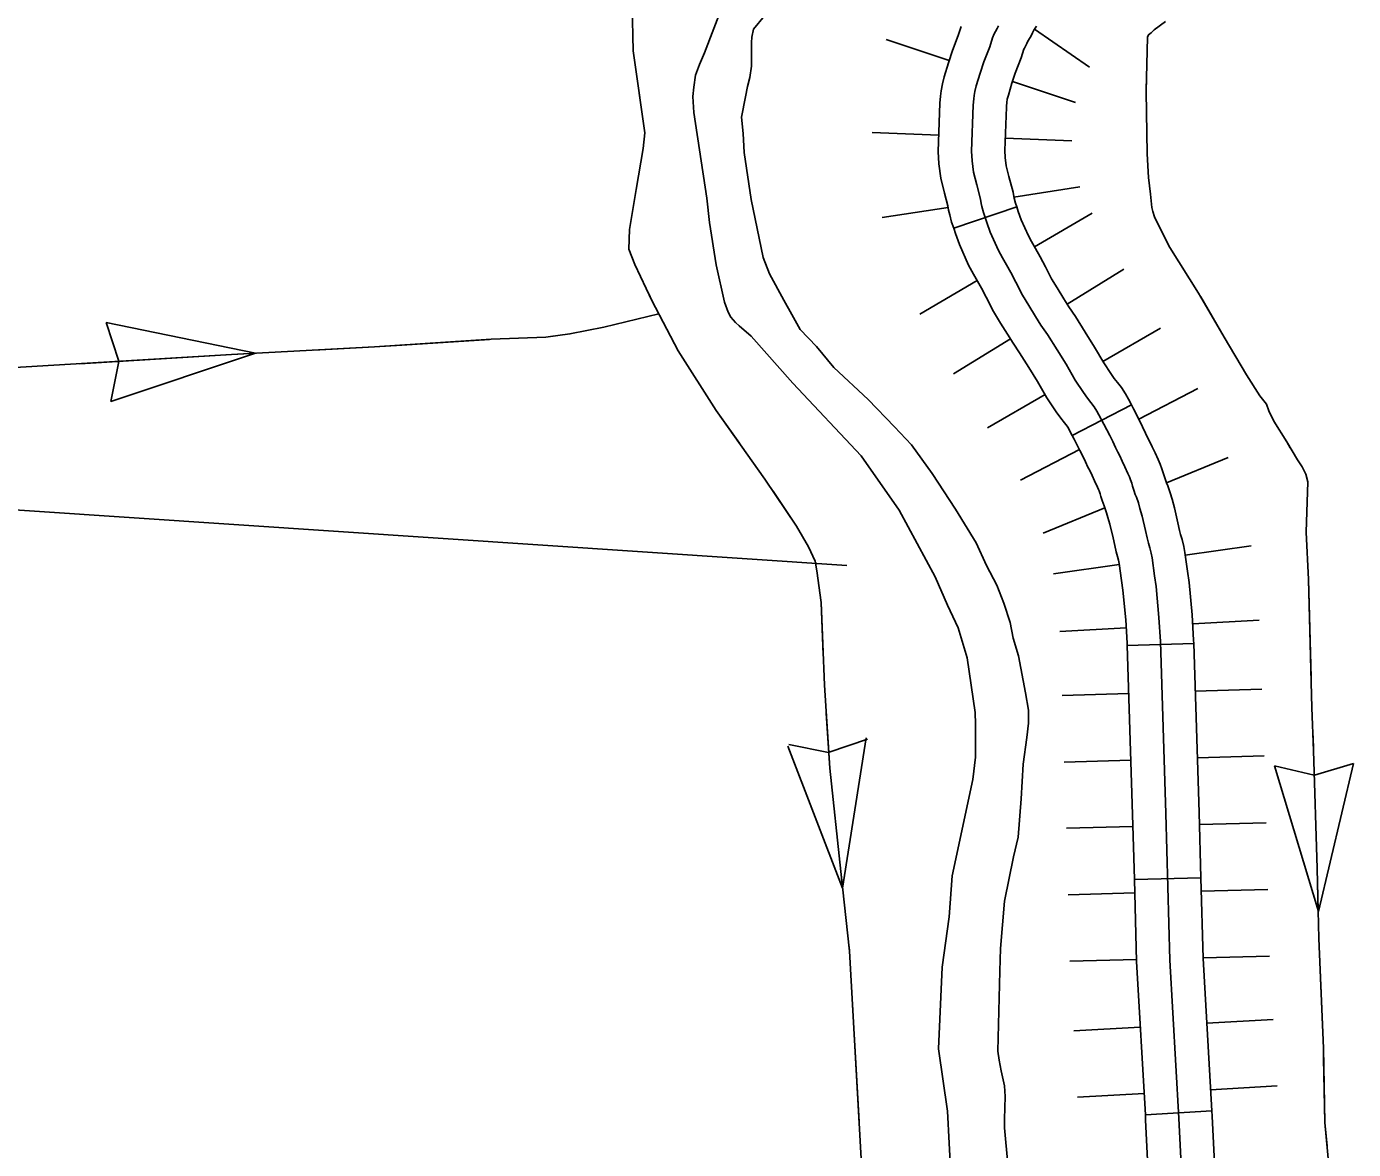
# Model space of a CAD drawing. Extents: x 1720274 to 1751788, y 372074 to 391887.
# Drawn here: x 1733764.3 to 1734236.4, y 380154.5 to 380554.2 of the extents above; entities that cross this region are included whole.
import ezdxf

# ---------------------------------------------------------------- set-up
doc = ezdxf.new("R2010")
doc.units = 0
for name, color, linetype in [('Level 29', 7, 'Continuous'), ('Level 32', 7, 'Continuous'), ('Level 35', 7, 'Continuous'), ('Level 43', 7, 'Continuous'), ('Level 5', 7, 'Continuous')]:
    doc.layers.add(name, color=color, linetype=linetype)

msp = doc.modelspace()

# ---------------------------------------------------------------- linework, layer by layer
at = {"layer": 'Level 29'}
for p, q in [((1734142.45, 380539.82), (1734122.96, 380553.3)), ((1734092.58, 380542.12), (1734070.1, 380549.61)), ((1734137.55, 380527.15), (1734115.07, 380534.63)), ((1734088.83, 380515.52), (1734065.15, 380516.48)), ((1734088.83, 380515.52), (1734065.15, 380516.48)), ((1734136.19, 380513.59), (1734112.51, 380514.55)), ((1734136.19, 380513.59), (1734112.51, 380514.55)), ((1734139, 380497.19), (1734115.58, 380493.54)), ((1734092.16, 380489.88), (1734068.75, 380486.22)), ((1734143.4, 380487.85), (1734122.96, 380475.84)), ((1734154.72, 380467.87), (1734134.53, 380455.45)), ((1734154.72, 380467.87), (1734134.53, 380455.45)), ((1734102.53, 380463.83), (1734082.1, 380451.83)), ((1734167.8, 380446.85), (1734147.25, 380435.04)), ((1734114.35, 380443.04), (1734094.16, 380430.63)), ((1734114.35, 380443.04), (1734094.16, 380430.63)), ((1734126.7, 380423.24), (1734106.15, 380411.43)), ((1734181.05, 380425.4), (1734160, 380414.52)), ((1734138.95, 380403.63), (1734117.9, 380392.74)), ((1734191.84, 380400.84), (1734169.9, 380391.87)), ((1734191.84, 380400.84), (1734169.9, 380391.87)), ((1734147.96, 380382.9), (1734126.02, 380373.94)), ((1734147.96, 380382.9), (1734126.02, 380373.94)), ((1734200.02, 380369.44), (1734176.56, 380366.12)), ((1734153.09, 380362.8), (1734129.63, 380359.47)), ((1734202.87, 380342.96), (1734179.21, 380341.59)), ((1734155.55, 380340.22), (1734131.89, 380338.85)), ((1734156.45, 380316.84), (1734132.76, 380316.07)), ((1734156.45, 380316.84), (1734132.76, 380316.07)), ((1734203.82, 380318.38), (1734180.14, 380317.61)), ((1734203.82, 380318.38), (1734180.14, 380317.61)), ((1734157.22, 380293.15), (1734133.53, 380292.38)), ((1734204.59, 380294.69), (1734180.91, 380293.92)), ((1734157.96, 380269.54), (1734134.27, 380268.91)), ((1734205.35, 380270.78), (1734181.65, 380270.16)), ((1734158.58, 380245.85), (1734134.89, 380245.22)), ((1734158.58, 380245.85), (1734134.89, 380245.22)), ((1734205.97, 380247.09), (1734182.28, 380246.47)), ((1734205.97, 380247.09), (1734182.28, 380246.47)), ((1734159.21, 380222.15), (1734135.52, 380221.53)), ((1734206.59, 380223.4), (1734182.9, 380222.78)), ((1734160.57, 380198.12), (1734136.91, 380196.76)), ((1734207.89, 380200.85), (1734184.23, 380199.49)), ((1734161.93, 380174.46), (1734138.27, 380173.1)), ((1734161.93, 380174.46), (1734138.27, 380173.1)), ((1734209.25, 380177.19), (1734185.59, 380175.82)), ((1734209.25, 380177.19), (1734185.59, 380175.82))]:
    msp.add_line(p, q, dxfattribs=at)
msp.add_lwpolyline([(1734176.42, 380122.84), (1734174.31, 380165.73), (1734171.07, 380221.96), (1734169.7, 380274.08), (1734167.7, 380335.3), (1734167.21, 380343.9), (1734166.16, 380354.98), (1734165.64, 380358.69), (1734164.74, 380365.07), (1734164.4, 380366.73), (1734163.98, 380368.64), (1734163.45, 380370.35), (1734163.03, 380372.2), (1734162.41, 380374.87), (1734161.22, 380380.01), (1734160.46, 380382.72), (1734159.89, 380384.67), (1734159.22, 380386.67), (1734158.8, 380387.72), (1734158.32, 380389.19), (1734157.84, 380390.62), (1734157.51, 380391.67), (1734157.08, 380392.9), (1734156.7, 380394), (1734156.13, 380395.19), (1734155.09, 380397.57), (1734154.14, 380399.52), (1734153.23, 380401.42), (1734152.57, 380402.71), (1734151.76, 380404.42), (1734150.76, 380406.51), (1734149.67, 380408.7), (1734147.58, 380412.75), (1734145.86, 380416.08), (1734145.15, 380417.36), (1734144.2, 380418.84), (1734143.01, 380420.36), (1734141.82, 380421.93), (1734140.35, 380423.93), (1734137.45, 380428.31), (1734134.17, 380434.02), (1734130.94, 380439.11), (1734127.56, 380444.58), (1734125.23, 380447.96), (1734123.33, 380451.05), (1734120.91, 380454.91), (1734118.62, 380458.57), (1734116.25, 380463.28), (1734114.49, 380466.66), (1734112.97, 380469.47), (1734111.54, 380471.89), (1734110.11, 380474.51), (1734107.21, 380481.03), (1734105.98, 380484.5), (1734104.79, 380488.03), (1734104.22, 380490.21), (1734103.93, 380491.31), (1734103.7, 380492.83), (1734102.36, 380497.88), (1734101.22, 380502.44), (1734100.7, 380506.49), (1734100.46, 380509.91), (1734101.13, 380526.24), (1734101.32, 380528.52), (1734101.41, 380529.71), (1734101.7, 380531.14), (1734102.22, 380533.09), (1734103.6, 380537.7), (1734104.93, 380541.7), (1734106.98, 380547.03), (1734108.02, 380550.22), (1734108.59, 380551.65), (1734109.07, 380552.5), (1734109.59, 380553.6), (1734110.11, 380554.55)], dxfattribs=at)
at = {"layer": 'Level 32'}
for p, q in [((1734116.62, 380490.02), (1734094.17, 380482.44)), ((1734157.41, 380419.54), (1734136.33, 380408.71)), ((1734179.58, 380334.67), (1734155.89, 380333.89)), ((1734182.15, 380251.21), (1734158.46, 380250.58)), ((1734186.03, 380168.25), (1734162.37, 380166.89))]:
    msp.add_line(p, q, dxfattribs=at)
for points in [[(1734094.17, 380482.44), (1734093.43, 380484.63), (1734092.75, 380487.23), (1734092.32, 380488.89), (1734092.08, 380490.4), (1734090.89, 380494.93), (1734089.56, 380500.24), (1734088.9, 380505.32), (1734088.6, 380509.75), (1734089.3, 380526.97), (1734089.51, 380529.48), (1734089.66, 380531.35), (1734090.15, 380533.84), (1734090.82, 380536.32), (1734092.3, 380541.27), (1734093.77, 380545.7), (1734095.81, 380551), (1734096.88, 380554.27)], [(1734176.42, 380122.84), (1734174.31, 380165.73), (1734171.07, 380221.96), (1734169.7, 380274.08), (1734167.7, 380335.3), (1734167.21, 380343.9), (1734166.16, 380354.98), (1734165.64, 380358.69), (1734164.74, 380365.07), (1734164.4, 380366.73), (1734163.98, 380368.64), (1734163.45, 380370.35), (1734163.03, 380372.2), (1734162.41, 380374.87), (1734161.22, 380380.01), (1734160.46, 380382.72), (1734159.89, 380384.67), (1734159.22, 380386.67), (1734158.8, 380387.72), (1734158.32, 380389.19), (1734157.84, 380390.62), (1734157.51, 380391.67), (1734157.08, 380392.9), (1734156.7, 380394), (1734156.13, 380395.19), (1734155.09, 380397.57), (1734154.14, 380399.52), (1734153.23, 380401.42), (1734152.57, 380402.71), (1734151.76, 380404.42), (1734150.76, 380406.51), (1734149.67, 380408.7), (1734147.58, 380412.75), (1734145.86, 380416.08), (1734145.15, 380417.36), (1734144.2, 380418.84), (1734143.01, 380420.36), (1734141.82, 380421.93), (1734140.35, 380423.93), (1734137.45, 380428.31), (1734134.17, 380434.02), (1734130.94, 380439.11), (1734127.56, 380444.58), (1734125.23, 380447.96), (1734123.33, 380451.05), (1734120.91, 380454.91), (1734118.62, 380458.57), (1734116.25, 380463.28), (1734114.49, 380466.66), (1734112.97, 380469.47), (1734111.54, 380471.89), (1734110.11, 380474.51), (1734107.21, 380481.03), (1734105.98, 380484.5), (1734104.79, 380488.03), (1734104.22, 380490.21), (1734103.93, 380491.31), (1734103.7, 380492.83), (1734102.36, 380497.88), (1734101.22, 380502.44), (1734100.7, 380506.49), (1734100.46, 380509.91), (1734101.13, 380526.24), (1734101.32, 380528.52), (1734101.41, 380529.71), (1734101.7, 380531.14), (1734102.22, 380533.09), (1734103.6, 380537.7), (1734104.93, 380541.7), (1734106.98, 380547.03), (1734108.02, 380550.22), (1734108.59, 380551.65), (1734109.07, 380552.5), (1734109.59, 380553.6), (1734110.11, 380554.55)], [(1734116.62, 380490.02), (1734116.15, 380491.42), (1734115.69, 380493.2), (1734115.55, 380493.72), (1734115.31, 380495.26), (1734113.84, 380500.82), (1734112.89, 380504.65), (1734112.5, 380507.66), (1734112.33, 380510.08), (1734112.96, 380525.5), (1734113.13, 380527.56), (1734113.17, 380528.07), (1734113.24, 380528.44), (1734113.62, 380529.86), (1734114.9, 380534.13), (1734116.09, 380537.7), (1734118.14, 380543.06), (1734119.16, 380546.17), (1734119.32, 380546.55), (1734119.6, 380547.07), (1734120.14, 380548.18), (1734120.45, 380548.76), (1734120.8, 380549.36), (1734121.69, 380550.93), (1734122.17, 380551.99), (1734122.6, 380552.77), (1734122.73, 380552.97), (1734123.67, 380554.33)], [(1734157.41, 380419.54), (1734156.32, 380421.66), (1734155.32, 380423.45), (1734153.87, 380425.71), (1734152.41, 380427.58), (1734151.32, 380429.02), (1734150.06, 380430.72), (1734147.54, 380434.54), (1734144.31, 380440.15), (1734140.98, 380445.4), (1734137.49, 380451.06), (1734135.16, 380454.43), (1734133.39, 380457.31), (1734130.95, 380461.19), (1734128.96, 380464.38), (1734126.79, 380468.69), (1734124.95, 380472.22), (1734123.29, 380475.29), (1734121.85, 380477.73), (1734120.75, 380479.76), (1734118.22, 380485.43), (1734117.17, 380488.39), (1734116.62, 380490.02)], [(1734136.33, 380408.71), (1734135.41, 380410.49), (1734134.98, 380411.27), (1734134.53, 380411.97), (1734133.62, 380413.14), (1734132.33, 380414.84), (1734130.64, 380417.14), (1734127.36, 380422.08), (1734124.02, 380427.89), (1734120.89, 380432.82), (1734117.63, 380438.1), (1734115.3, 380441.49), (1734113.27, 380444.79), (1734110.86, 380448.62), (1734108.28, 380452.76), (1734105.7, 380457.88), (1734104.02, 380461.1), (1734102.65, 380463.64), (1734101.23, 380466.06), (1734099.48, 380469.26), (1734096.2, 380476.63), (1734094.78, 380480.62), (1734094.17, 380482.44)], [(1734179.58, 380334.66), (1734179.54, 380335.84), (1734179.02, 380344.8), (1734177.94, 380356.36), (1734177.37, 380360.35), (1734176.42, 380367.06), (1734176, 380369.19), (1734175.44, 380371.67), (1734174.91, 380373.41), (1734174.57, 380374.87), (1734173.95, 380377.54), (1734172.7, 380382.95), (1734171.85, 380385.98), (1734171.2, 380388.21), (1734170.34, 380390.79), (1734169.94, 380391.78), (1734169.58, 380392.88), (1734169.11, 380394.29), (1734168.76, 380395.4), (1734168.28, 380396.79), (1734167.68, 380398.52), (1734166.9, 380400.14), (1734165.84, 380402.55), (1734164.82, 380404.65), (1734163.85, 380406.69), (1734163.19, 380407.96), (1734162.47, 380409.5), (1734161.41, 380411.71), (1734160.23, 380414.07), (1734158.11, 380418.18), (1734157.41, 380419.54)], [(1734155.89, 380333.89), (1734155.86, 380334.76), (1734155.39, 380343.01), (1734154.39, 380353.6), (1734153.91, 380357.03), (1734153.05, 380363.07), (1734152.81, 380364.27), (1734152.51, 380365.6), (1734152, 380367.28), (1734151.48, 380369.54), (1734150.86, 380372.2), (1734149.74, 380377.07), (1734149.07, 380379.46), (1734148.58, 380381.14), (1734148.1, 380382.55), (1734147.66, 380383.65), (1734147.06, 380385.5), (1734146.58, 380386.95), (1734146.26, 380387.93), (1734145.89, 380389.02), (1734145.73, 380389.48), (1734145.36, 380390.24), (1734144.33, 380392.59), (1734143.46, 380394.38), (1734142.62, 380396.16), (1734141.94, 380397.45), (1734141.05, 380399.34), (1734140.11, 380401.32), (1734139.1, 380403.33), (1734137.04, 380407.32), (1734136.33, 380408.71)], [(1734158.46, 380250.58), (1734157.85, 380273.73), (1734155.89, 380333.89)], [(1734182.15, 380251.21), (1734181.54, 380274.43), (1734179.58, 380334.67)], [(1734162.37, 380166.89), (1734159.23, 380221.46), (1734158.46, 380250.58)], [(1734186.03, 380168.25), (1734182.91, 380222.46), (1734182.15, 380251.21)], [(1734190.42, 380084.88), (1734189.13, 380109.55), (1734188.26, 380123.5), (1734186.14, 380166.36), (1734186.03, 380168.25)], [(1734166.75, 380083.65), (1734165.46, 380108.19), (1734164.59, 380122.17), (1734162.47, 380165.09), (1734162.37, 380166.89)]]:
    msp.add_lwpolyline(points, dxfattribs=at)
at = {"layer": 'Level 35'}
for points in [[(1734093.2, 380145.36), (1734091.96, 380168.2), (1734088.8, 380190.35), (1734090.04, 380219.38), (1734092.51, 380237.4), (1734093.61, 380251.98), (1734101.03, 380286.24), (1734101.99, 380294.21), (1734101.99, 380305.91), (1734101.86, 380310.04), (1734098.97, 380329.57), (1734095.81, 380340.16), (1734091.96, 380348.28), (1734087.56, 380358.32), (1734074.78, 380382.12), (1734061.31, 380401.38), (1734036.98, 380427.25), (1734022.14, 380444.03), (1734017.88, 380447.74), (1734016.5, 380448.85), (1734014.85, 380450.77), (1734013.89, 380452.56), (1734012.65, 380456.14), (1734009.63, 380469.48), (1734007.29, 380484.48), (1734006.33, 380493.14), (1734001.66, 380523.68), (1734001.38, 380529.32), (1734001.66, 380532.63), (1734002.34, 380536.89), (1734003.72, 380540.74), (1734005.51, 380544.87), (1734012.79, 380563.85)], [(1734026.81, 380558.08), (1734022.96, 380553.26), (1734022.41, 380550.51), (1734022.27, 380548.58), (1734022.27, 380540.19), (1734021.59, 380536.06), (1734020.76, 380532.9), (1734020.08, 380529.19), (1734018.7, 380522.03), (1734019.25, 380516.12), (1734019.66, 380509.38), (1734022.14, 380492.73), (1734026.4, 380472.09), (1734028.6, 380466.18), (1734033.68, 380456.82), (1734036.57, 380451.73), (1734039.59, 380446.37), (1734045.37, 380440.32), (1734051.55, 380432.89), (1734063.78, 380421.47), (1734073.13, 380411.7), (1734079.18, 380405.37), (1734086.46, 380395.19), (1734094.85, 380382.4)], [(1734094.85, 380382.4), (1734102.13, 380370.43), (1734105.84, 380362.45), (1734109.55, 380355.43), (1734112.03, 380348.97), (1734114.23, 380342.09), (1734115.33, 380336.59), (1734117.25, 380330.26), (1734119.72, 380317.05), (1734120.82, 380310.86), (1734120.82, 380306.32), (1734120.14, 380301.23), (1734118.9, 380291.74), (1734118.21, 380279.36), (1734117.11, 380265.74), (1734115.46, 380258.72), (1734112.3, 380242.9), (1734110.79, 380226.12), (1734110.65, 380218), (1734109.83, 380189.52), (1734110.38, 380186.36), (1734111.06, 380182.51), (1734112.3, 380177.14), (1734112.44, 380173.43), (1734112.3, 380165.31), (1734112.3, 380162.28), (1734113.4, 380149.35)]]:
    msp.add_lwpolyline(points, dxfattribs=at)
at = {"layer": 'Level 43'}
for p, q in [((1733845.72, 380437.97), (1733792.6, 380448.85)), ((1733792.6, 380448.85), (1733797.16, 380435.16)), ((1733845.72, 380437.97), (1733794.27, 380420.83)), ((1733794.27, 380420.83), (1733797.17, 380434.98)), ((1734063.5, 380300.55), (1734049.84, 380295.91)), ((1734054.64, 380247.51), (1734063.09, 380301.07)), ((1734054.64, 380247.51), (1734035.17, 380298.12)), ((1734035.5, 380298.71), (1734049.65, 380295.89)), ((1734223.95, 380239.19), (1734208.36, 380291.13)), ((1734208.36, 380291.13), (1734222.41, 380287.81)), ((1734236.41, 380291.96), (1734222.59, 380287.82)), ((1734223.95, 380239.19), (1734236.41, 380291.96))]:
    msp.add_line(p, q, dxfattribs=at)
for points in [[(1733979.79, 380561.72), (1733980.18, 380545.58), (1733984.26, 380516.41), (1733983.67, 380510.77), (1733981.15, 380496.19), (1733978.82, 380481.99), (1733978.62, 380474.99), (1733980.76, 380469.55), (1733986.78, 380456.71), (1733996.11, 380438.82), (1734009.71, 380417.63), (1734027, 380393.13), (1734038.26, 380376.4), (1734042.54, 380369.02), (1734044.87, 380363.96), (1734045.45, 380360.46), (1734047.01, 380349.18), (1734048.17, 380319.82), (1734050.12, 380290.26), (1734054, 380253.51), (1734057.11, 380225.12), (1734062.35, 380132.17)], [(1734169.51, 380555.99), (1734165.48, 380553.1), (1734164.39, 380552.01), (1734163.49, 380551.31), (1734163.11, 380550.41), (1734162.66, 380531.13), (1734163.05, 380508.97), (1734163.49, 380500.52), (1734164.2, 380494.63), (1734164.71, 380489.82), (1734164.97, 380488.35), (1734165.61, 380486.49), (1734171.07, 380475.6), (1734181.33, 380459.32), (1734190.46, 380443.67), (1734198.34, 380430.27), (1734203.09, 380422.76), (1734205.47, 380419.88), (1734206.35, 380417.5), (1734208.1, 380413.74), (1734212.73, 380406.36), (1734216.48, 380399.97), (1734218.11, 380397.47), (1734219.48, 380394.96), (1734220.23, 380392.21), (1734219.61, 380374.3), (1734220.36, 380357.4), (1734221.61, 380311.69), (1734222.24, 380296.54), (1734223.49, 380254.6), (1734224.11, 380229.68), (1734225.74, 380190.61), (1734226.24, 380164.19), (1734229.74, 380125.87)], [(1733980.87, 380540.59), (1733984.26, 380516.41), (1733983.67, 380510.77), (1733981.15, 380496.19), (1733978.82, 380481.99), (1733978.72, 380478.69)], [(1734162.79, 380536.8), (1734162.66, 380531.13), (1734163.05, 380508.97), (1734163.49, 380500.52), (1734164.2, 380494.63), (1734164.71, 380489.82), (1734164.97, 380488.35), (1734165.61, 380486.49), (1734171.01, 380475.72)], [(1733985.56, 380459.31), (1733986.78, 380456.71), (1733996.11, 380438.82), (1734009.71, 380417.63), (1734017.97, 380405.91)], [(1734182.07, 380458.05), (1734190.46, 380443.67), (1734198.34, 380430.27), (1734203.09, 380422.76), (1734205.47, 380419.88), (1734206.35, 380417.5), (1734208.1, 380413.74), (1734212.73, 380406.36), (1734213.92, 380404.32)], [(1733397.88, 380417.38), (1733464.54, 380419.55), (1733494.63, 380421.93), (1733572.77, 380425.18), (1733614.94, 380426.96), (1733632.81, 380427.74), (1733654.57, 380428.13), (1733686.82, 380428.13), (1733700.42, 380428.91), (1733714.4, 380429.68), (1733746.27, 380432.02), (1733837.19, 380437.46), (1733888.09, 380440.18), (1733929.66, 380442.91), (1733949.09, 380443.68), (1733957.64, 380444.85), (1733969.68, 380447.18), (1733989.23, 380451.97)], [(1733949.83, 380443.79), (1733957.64, 380444.85), (1733969.68, 380447.18), (1733989.23, 380451.97)], [(1733897.78, 380440.82), (1733929, 380442.86)], [(1733783.26, 380434.23), (1733837.19, 380437.46), (1733845.72, 380437.92)], [(1733866.55, 380439.03), (1733888.09, 380440.18), (1733897.78, 380440.82)], [(1734029.91, 380388.81), (1734038.26, 380376.4), (1734042.54, 380369.02), (1734044.87, 380363.96), (1734045.45, 380360.46), (1734047.01, 380349.18), (1734047.74, 380330.62)], [(1734219.99, 380385.1), (1734219.61, 380374.3), (1734220.36, 380357.4), (1734221.31, 380322.57)], [(1734048.83, 380309.8), (1734050.12, 380290.26), (1734054, 380253.51), (1734054.66, 380247.51)], [(1734222.02, 380301.73), (1734222.24, 380296.54), (1734223.49, 380254.6), (1734223.87, 380239.19)], [(1734056.93, 380226.78), (1734057.11, 380225.12), (1734058.78, 380195.55)], [(1734224.58, 380218.35), (1734225.74, 380190.61), (1734225.81, 380187.09)], [(1734058.78, 380195.55), (1734060.54, 380164.32)], [(1734225.81, 380187.09), (1734226.24, 380164.19), (1734227, 380155.84)]]:
    msp.add_lwpolyline(points, dxfattribs=at)
at = {"layer": 'Level 5'}
msp.add_lwpolyline([(1733291.71, 380413.52), (1734056.13, 380362.39)], dxfattribs=at)

doc.saveas('drawing.dxf')
